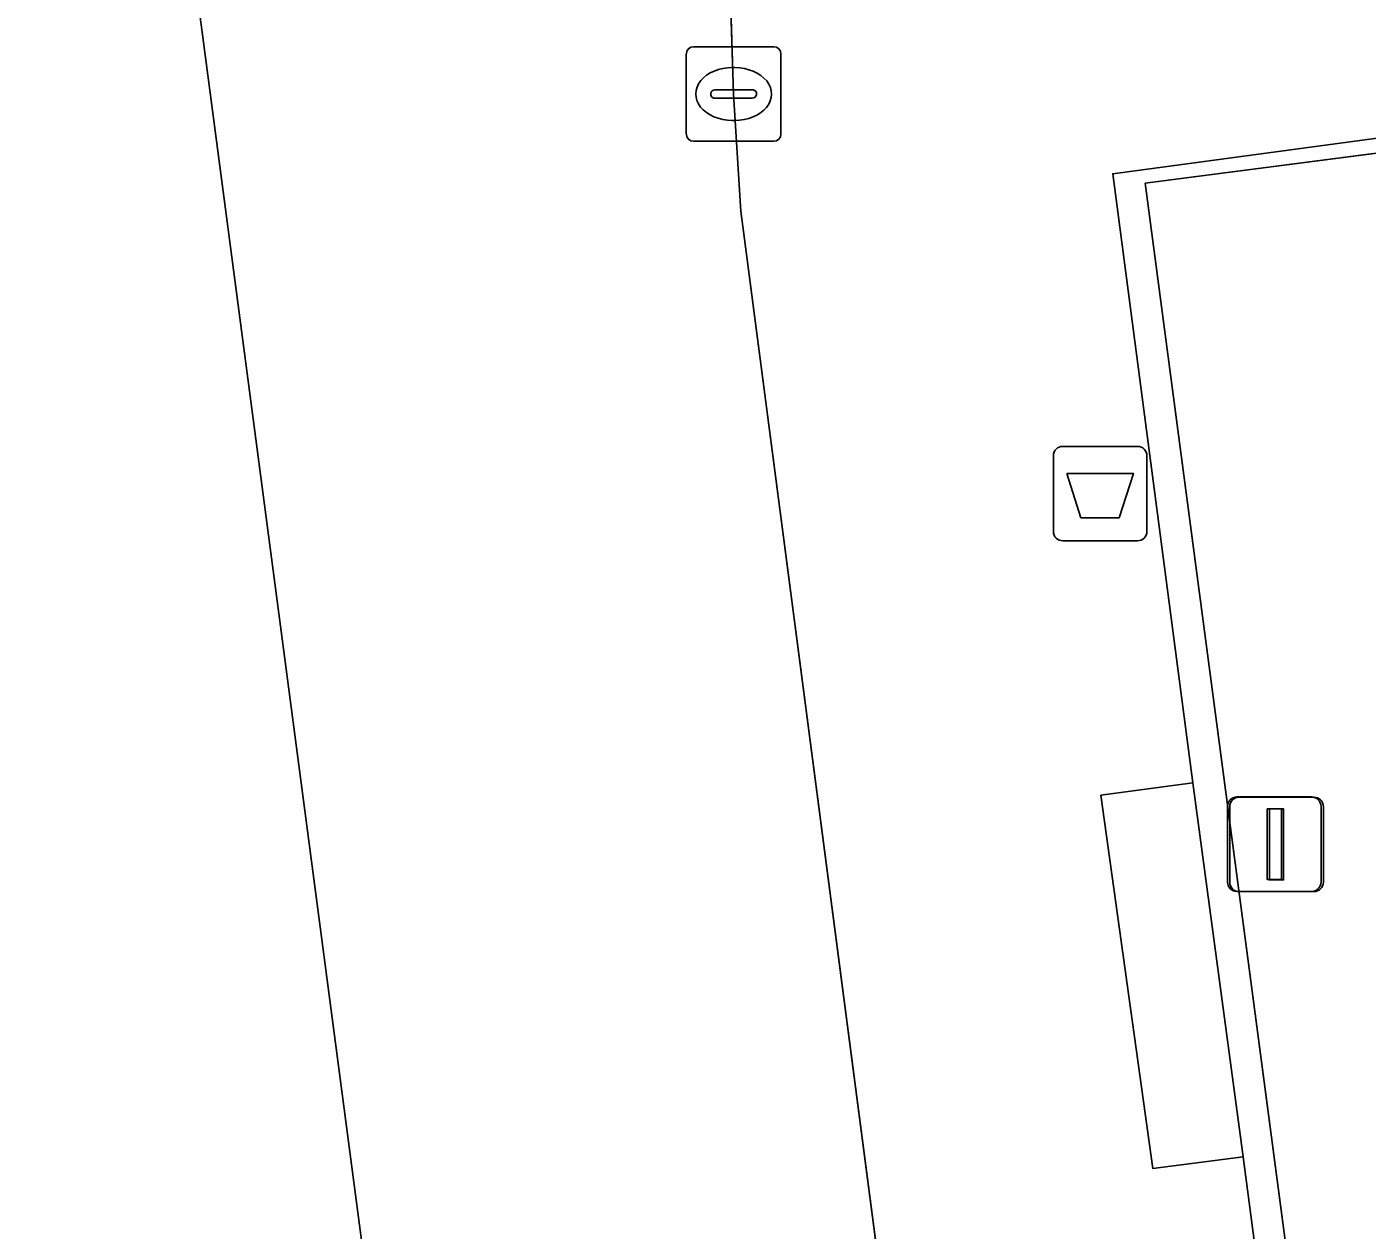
# Model space of a CAD drawing. Extents: x 161084 to 161928, y 385354 to 386522.
# Drawn here: x 161101.91 to 161116.1, y 386429.13 to 386441.86 of the extents above; entities that cross this region are included whole.
import ezdxf

# ---------------------------------------------------------------- set-up
doc = ezdxf.new("R2010")
doc.units = 0
for name, color, linetype in [('IMGEO_Afvalbak', 7, 'Continuous'), ('IMGEO_Berm_groen', 7, 'Continuous'), ('IMGEO_Hek', 7, 'Continuous'), ('IMGEO_Kolk', 7, 'Continuous'), ('IMGEO_Lichtmast', 7, 'Continuous'), ('IMGEO_OVBaan_gesloten', 7, 'Continuous'), ('IMGEO_Voetpad_open', 7, 'Continuous')]:
    doc.layers.add(name, color=color, linetype=linetype)

msp = doc.modelspace()

# ---------------------------------------------------------------- linework, layer by layer
at = {"layer": 'IMGEO_Afvalbak'}
for p, q in [((161112.874, 386437.422), (161113.664, 386437.422)), ((161113.664, 386437.422), (161112.874, 386437.422)), ((161112.774, 386436.522), (161112.774, 386437.322)), ((161112.774, 386437.322), (161112.774, 386436.522)), ((161113.764, 386437.322), (161113.764, 386436.522)), ((161113.764, 386436.522), (161113.764, 386437.322)), ((161113.664, 386436.422), (161112.874, 386436.422)), ((161112.874, 386436.422), (161113.664, 386436.422))]:
    msp.add_line(p, q, dxfattribs=at)
msp.add_lwpolyline([(161112.917, 386437.136), (161113.621, 386437.136), (161113.472, 386436.666), (161113.066, 386436.666), (161112.917, 386437.136)], dxfattribs=at)
for centre, start, end in [((161112.874, 386437.322), 90, 180), ((161112.874, 386437.322), 90, 180), ((161113.664, 386437.322), 0, 90), ((161113.664, 386437.322), 360, 90), ((161112.874, 386436.522), 180, 270), ((161112.874, 386436.522), 180, 270), ((161113.664, 386436.522), 270, 0), ((161113.664, 386436.522), 270, 0)]:
    msp.add_arc(centre, 0.1, start, end, dxfattribs=at)
at = {"layer": 'IMGEO_Berm_groen'}
msp.add_lwpolyline([(161117.604, 386440.708), (161113.746, 386440.205), (161118.398, 386405.074), (161114.138, 386404.484), (161114.806, 386399.344), (161116.899, 386383.439), (161119.124, 386366.588), (161121.922, 386345.27), (161124.483, 386325.989), (161125.434, 386318.836), (161130.244, 386319.488), (161126.026, 386351.491), (161124.802, 386360.782), (161124.084, 386367.159), (161123.805, 386370.259), (161123.435, 386376.272), (161123.185, 386379.592), (161122.883, 386382.795), (161120.645, 386399.915), (161116.997, 386427.466), (161116.541, 386431.094)], dxfattribs=at)
at = {"layer": 'IMGEO_Hek'}
for points in [[(161117.349, 386440.839), (161113.403, 386440.306), (161114.249, 386433.861)], [(161114.782, 386429.906), (161116.642, 386415.774)]]:
    msp.add_lwpolyline(points, dxfattribs=at)
at = {"layer": 'IMGEO_Kolk'}
for p, q in [((161108.965, 386441.65), (161109.817, 386441.65)), ((161108.89, 386440.724), (161108.89, 386441.576)), ((161109.891, 386441.576), (161109.891, 386440.724)), ((161109.378, 386441.43), (161109.403, 386441.43)), ((161109.149, 386441.144), (161109.149, 386441.156)), ((161109.587, 386441.107), (161109.189, 386441.107)), ((161109.192, 386441.193), (161109.59, 386441.193)), ((161109.633, 386441.156), (161109.633, 386441.144)), ((161109.401, 386440.87), (161109.376, 386440.87)), ((161109.817, 386440.65), (161108.965, 386440.65))]:
    msp.add_line(p, q, dxfattribs=at)
for points in [[(161108.965, 386441.65), (161109.817, 386441.65)], [(161108.89, 386440.724), (161108.89, 386441.576)], [(161109.891, 386441.576), (161109.891, 386440.724)], [(161109.817, 386440.65), (161108.965, 386440.65)]]:
    msp.add_lwpolyline(points, dxfattribs=at)
for centre, radius, start, end in [((161108.967, 386441.574), 0.0765, 91.552, 178.448), ((161108.967, 386441.574), 0.0765, 91.552, 178.448), ((161109.815, 386441.574), 0.0765, 1.552, 88.448), ((161109.815, 386441.574), 0.0765, 1.552, 88.448), ((161109.189, 386441.153), 0.0403, 85.8775, 175.7526), ((161109.186, 386441.143), 0.0366, 178.938, 274.7102), ((161109.59, 386441.15), 0.043, 264.8664, 352.4533), ((161109.594, 386441.155), 0.0386, 1.7309, 96.639), ((161108.967, 386440.726), 0.0765, 181.552, 268.448), ((161108.967, 386440.726), 0.0765, 181.552, 268.448), ((161109.815, 386440.726), 0.0765, 271.552, 358.448), ((161109.815, 386440.726), 0.0765, 271.552, 358.448)]:
    msp.add_arc(centre, radius, start, end, dxfattribs=at)
for centre, major_axis, ratio, start_param, end_param in [((161109.377, 386441.15), (-0.387, 0.002), 0.722429, 4.712389, 7.853982), ((161109.402, 386441.15), (-0.39, 0.002), 0.717154, 1.570796, 4.712389)]:
    msp.add_ellipse(centre, major_axis=major_axis, ratio=ratio, start_param=start_param, end_param=end_param, dxfattribs=at)
at = {"layer": 'IMGEO_Lichtmast'}
for p, q in [((161114.717, 386433.712), (161115.507, 386433.712)), ((161115.507, 386433.712), (161114.717, 386433.712)), ((161114.741, 386433.71), (161115.531, 386433.71)), ((161115.531, 386433.71), (161114.741, 386433.71)), ((161114.617, 386432.812), (161114.617, 386433.612)), ((161114.617, 386433.612), (161114.617, 386432.812)), ((161114.641, 386432.81), (161114.641, 386433.61)), ((161114.641, 386433.61), (161114.641, 386432.81)), ((161115.607, 386433.612), (161115.607, 386432.812)), ((161115.607, 386432.812), (161115.607, 386433.612)), ((161115.631, 386433.61), (161115.631, 386432.81)), ((161115.631, 386432.81), (161115.631, 386433.61)), ((161115.507, 386432.712), (161114.717, 386432.712)), ((161114.717, 386432.712), (161115.507, 386432.712)), ((161115.531, 386432.71), (161114.741, 386432.71)), ((161114.741, 386432.71), (161115.531, 386432.71))]:
    msp.add_line(p, q, dxfattribs=at)
for points in [[(161115.037, 386433.587), (161115.187, 386433.587), (161115.187, 386432.837), (161115.037, 386432.837), (161115.037, 386433.587)], [(161115.061, 386433.585), (161115.211, 386433.585), (161115.211, 386432.835), (161115.061, 386432.835), (161115.061, 386433.585)]]:
    msp.add_lwpolyline(points, dxfattribs=at)
for centre, start, end in [((161114.717, 386433.612), 90, 180), ((161114.717, 386433.612), 90, 180), ((161114.741, 386433.61), 90, 180), ((161114.741, 386433.61), 90, 180), ((161115.507, 386433.612), 0, 90), ((161115.507, 386433.612), 360, 90), ((161115.531, 386433.61), 0, 90), ((161115.531, 386433.61), 360, 90), ((161114.717, 386432.812), 180, 270), ((161114.717, 386432.812), 180, 270), ((161114.741, 386432.81), 180, 270), ((161114.741, 386432.81), 180, 270), ((161115.507, 386432.812), 270, 0), ((161115.507, 386432.812), 270, 0), ((161115.531, 386432.81), 270, 0), ((161115.531, 386432.81), 270, 0)]:
    msp.add_arc(centre, 0.1, start, end, dxfattribs=at)
at = {"layer": 'IMGEO_OVBaan_gesloten'}
msp.add_lwpolyline([(161101.911, 386455.889), (161122.086, 386302.892), (161123.722, 386290.484), (161128.924, 386291.151), (161128.968, 386290.953), (161129.173, 386290.962), (161126.758, 386308.896), (161126.625, 386309.881), (161125.928, 386315.122), (161125.434, 386318.836), (161124.483, 386325.989), (161121.922, 386345.27), (161119.124, 386366.588), (161116.899, 386383.439), (161114.806, 386399.344), (161114.138, 386404.484), (161112.925, 386413.597), (161111.052, 386427.816), (161109.466, 386439.912), (161109.391, 386441.15), (161109.288, 386444.374), (161109.174, 386447.398)], dxfattribs=at)
at = {"layer": 'IMGEO_Voetpad_open'}
msp.add_lwpolyline([(161109.174, 386447.398), (161109.288, 386444.374), (161109.391, 386441.15), (161109.466, 386439.912), (161111.052, 386427.816), (161112.925, 386413.597), (161114.138, 386404.484), (161118.398, 386405.074), (161113.746, 386440.205), (161117.604, 386440.708), (161119.119, 386444.911), (161120.925, 386448.94), (161123.011, 386452.691), (161123.486, 386454.374), (161120.9, 386457.962), (161111.555, 386456.967)], dxfattribs=at)
for points in [[(161113.277, 386433.731), (161113.826, 386429.781), (161114.782, 386429.906), (161114.249, 386433.861)], [(161113.277, 386433.731), (161114.249, 386433.861), (161114.782, 386429.906), (161113.826, 386429.781)]]:
    msp.add_lwpolyline(points, close=True, dxfattribs=at)

doc.saveas('drawing.dxf')
